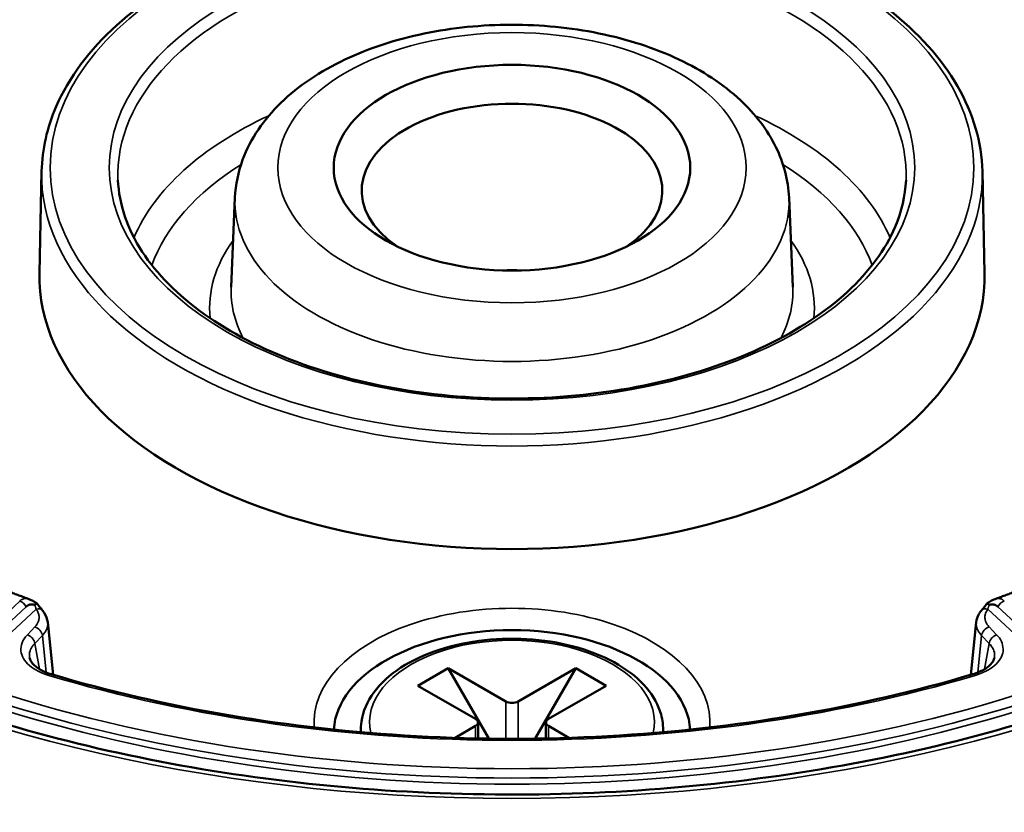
# Model space of a CAD drawing. Header units: millimetres. Extents: x 50 to 3176, y 50 to 2109.
# Tile 357 of 656: x 390 to 413, y 1791 to 1809. Entities that reach past the tile are written whole.
import ezdxf

# ---------------------------------------------------------------- set-up
doc = ezdxf.new("R2010")
doc.units = ezdxf.units.MM
doc.header["$LTSCALE"] = 10
doc.layers.add('Visible (ISO)', color=7, linetype='Continuous', lineweight=50)
doc.layers.add('Visible Narrow (ISO)', color=7, linetype='Continuous', lineweight=35)

msp = doc.modelspace()

# ---------------------------------------------------------------- linework, layer by layer
at = {"layer": 'Visible (ISO)'}
for p, q in [((390.8692, 1805.5547), (390.8185, 1803.1844)), ((412.7697, 1805.5547), (412.8203, 1803.1844)), ((395.3702, 1804.9411), (395.2811, 1802.8584)), ((408.2686, 1804.9411), (408.3577, 1802.8584)), ((390.5706, 1795.5897), (390.5705, 1795.5898)), ((391.0093, 1795.049), (391.0093, 1795.049)), ((391.0094, 1795.049), (391.1383, 1793.8246)), ((412.5005, 1793.8246), (412.6294, 1795.0491)), ((400.3345, 1793.9793), (399.6274, 1793.571)), ((400.3345, 1793.9793), (401.678, 1793.2036)), ((401.2815, 1792.3391), (400.3345, 1793.9793)), ((401.9608, 1793.2036), (403.3043, 1793.9793)), ((403.3043, 1793.9793), (402.3574, 1792.3391)), ((403.3043, 1793.9793), (404.0115, 1793.571)), ((399.6274, 1793.571), (400.9709, 1792.7954)), ((402.668, 1792.7954), (404.0115, 1793.571)), ((400.4948, 1792.3572), (400.9709, 1792.6321)), ((401.0295, 1792.7137), (401.0295, 1792.3432)), ((402.6094, 1792.7137), (402.6094, 1792.3432)), ((402.668, 1792.6321), (403.1441, 1792.3572))]:
    msp.add_line(p, q, dxfattribs=at)
for centre, start, end in [((390.6227, 1795.3392), 36.6706, 59.51243), ((413.0161, 1795.3392), 120.48547, 143.32934)]:
    msp.add_arc(centre, 0.2, start, end, dxfattribs=at)
msp.add_ellipse((401.8194, 1805.6372), major_axis=(-4.15, 0), ratio=0.5773503, dxfattribs=at)
for centre, major_axis, ratio, start_param, end_param in [((401.8194, 1805.1064), (3.5, 0), 0.5773503, 5.5868025, 10.1211607), ((401.8194, 1803.106), (-11.0017, 0), 0.5773503, 6.2708424, 9.4371209), ((401.8194, 1801.2281), (3.5, 0), 0.5773503, 1.5067, 1.6348926), ((390.6227, 1795.3392), (0.1604, 0.1194), 0.2756999, 6.2831157, 6.2831865), ((413.0161, 1795.3392), (-0.1604, 0.1194), 0.2757052, 0.0000006, 0.0000651), ((390.7395, 1795.1925), (0.1569, 0.124), 0.7428806, 6.2829517, 6.2830935), ((412.8994, 1795.1925), (-0.1569, 0.124), 0.7428293, 6.2831776, 6.2833), ((401.8194, 1792.4688), (4.15, 0), 0.5773503, 0.0336396, 3.1079531), ((401.8194, 1793.2853), (-0.2, 0), 0.5773503, 0.7853982, 2.3561945), ((400.8295, 1792.7137), (0.2, 0), 0.5773503, 5.4977871, 7.0685835), ((402.8094, 1792.7137), (-0.2, 0), 0.5773503, 5.4977871, 7.0685835)]:
    msp.add_ellipse(centre, major_axis=major_axis, ratio=ratio, start_param=start_param, end_param=end_param, dxfattribs=at)
for points, knots in [([(412.7697, 1805.5547), (412.7552, 1806.2293), (412.5583, 1806.9012), (411.8204, 1808.1815), (411.2719, 1808.7886), (409.8732, 1809.8779), (409.0176, 1810.3577), (407.092, 1811.1351), (406.022, 1811.4323), (403.7779, 1811.8151), (402.6042, 1811.9009), (400.2702, 1811.8534), (399.1103, 1811.7203), (396.9191, 1811.2477), (395.8883, 1810.9082), (394.0587, 1810.0539), (393.2604, 1809.539), (391.9824, 1808.3819), (391.5015, 1807.7398), (390.9947, 1806.5727), (390.8801, 1806.0643), (390.8692, 1805.5547)], [5.5101301, 5.5101301, 5.5101301, 5.5101301, 5.8189739, 5.8189739, 6.1357224, 6.1357224, 6.4583492, 6.4583492, 6.7813303, 6.7813303, 7.1037921, 7.1037921, 7.4260738, 7.4260738, 7.7486318, 7.7486318, 8.0717032, 8.0717032, 8.3937319, 8.3937319, 8.6270369, 8.6270369, 8.6270369, 8.6270369]), ([(408.2686, 1804.9411), (408.2512, 1805.3479), (408.1436, 1805.7487), (407.7651, 1806.5231), (407.4796, 1806.8893), (406.7322, 1807.586), (406.2471, 1807.9011), (405.1375, 1808.427), (404.5059, 1808.6311), (403.183, 1808.9018), (402.4925, 1808.9694), (401.1159, 1808.9671), (400.4302, 1808.8981), (399.1187, 1808.6266), (398.4935, 1808.4236), (397.3602, 1807.8859), (396.8522, 1807.5503), (396.044, 1806.7652), (395.7323, 1806.3195), (395.4448, 1805.5396), (395.3831, 1805.2417), (395.3702, 1804.9411)], [5.5224824, 5.5224824, 5.5224824, 5.5224824, 5.7728241, 5.7728241, 6.0522662, 6.0522662, 6.3812269, 6.3812269, 6.7279174, 6.7279174, 7.0714584, 7.0714584, 7.4128838, 7.4128838, 7.7564668, 7.7564668, 8.1031554, 8.1031554, 8.4297059, 8.4297059, 8.6146846, 8.6146846, 8.6146846, 8.6146846]), ([(376.1664, 1805.3736), (376.2171, 1803.7933), (376.7258, 1802.2131), (378.6111, 1799.2456), (379.9602, 1797.8571), (383.3524, 1795.4037), (385.3824, 1794.3351), (389.9331, 1792.613), (392.453, 1791.9598), (397.7306, 1791.1386), (400.4878, 1790.9715), (405.956, 1791.1429), (408.6659, 1791.4815), (413.7583, 1792.6281), (416.1401, 1793.4355), (420.3315, 1795.4292), (422.1409, 1796.6147), (425.016, 1799.2338), (426.0783, 1800.6663), (427.1876, 1803.204), (427.4377, 1804.2884), (427.4725, 1805.3736)], [0.8039155, 0.8039155, 0.8039155, 0.8039155, 1.136966, 1.136966, 1.4591097, 1.4591097, 1.7760174, 1.7760174, 2.0929416, 2.0929416, 2.4104107, 2.4104107, 2.7280363, 2.7280363, 3.0453488, 3.0453488, 3.3620954, 3.3620954, 3.6797647, 3.6797647, 3.9084735, 3.9084735, 3.9084735, 3.9084735]), ([(392.6464, 1805.3487), (392.6706, 1804.7837), (392.8593, 1804.2187), (393.5479, 1803.1604), (394.0364, 1802.6665), (395.26, 1801.7954), (395.9902, 1801.4167), (397.6244, 1800.8081), (398.5282, 1800.5783), (400.419, 1800.2922), (401.4058, 1800.2363), (403.3607, 1800.3051), (404.3284, 1800.4299), (406.1446, 1800.8466), (406.9927, 1801.1382), (408.4824, 1801.8557), (409.124, 1802.2811), (410.1404, 1803.2188), (410.5139, 1803.7305), (410.8921, 1804.616), (410.9767, 1804.9822), (410.9924, 1805.3487)], [2.3808897, 2.3808897, 2.3808897, 2.3808897, 2.7155259, 2.7155259, 3.0376186, 3.0376186, 3.3541225, 3.3541225, 3.6707015, 3.6707015, 3.9878845, 3.9878845, 4.305231, 4.305231, 4.6222175, 4.6222175, 4.9385728, 4.9385728, 5.2560213, 5.2560213, 5.4730919, 5.4730919, 5.4730919, 5.4730919]), ([(390.0016, 1795.8031), (390.0391, 1795.7885), (390.0767, 1795.774), (390.1521, 1795.7452), (390.1898, 1795.7308), (390.2655, 1795.7022), (390.3034, 1795.688), (390.3795, 1795.6597), (390.4175, 1795.6456), (390.4939, 1795.6176), (390.5321, 1795.6037), (390.5705, 1795.5898)], [3.334916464, 3.334916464, 3.334916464, 3.334916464, 3.341346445, 3.341346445, 3.347776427, 3.347776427, 3.354206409, 3.354206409, 3.36063639, 3.36063639, 3.367066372, 3.367066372, 3.367066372, 3.367066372]), ([(390.5706, 1795.5897), (390.5965, 1795.5804), (390.6218, 1795.5686), (390.6725, 1795.542), (390.6982, 1795.5268), (390.7242, 1795.5115)], [0, 0, 0, 0, 0.008880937, 0.008880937, 0.017973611, 0.017973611, 0.017973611, 0.017973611]), ([(412.9147, 1795.5115), (412.9467, 1795.5304), (412.9782, 1795.5489), (413.0291, 1795.5741), (413.0486, 1795.5827), (413.0686, 1795.5899)], [0, 0, 0, 0, 0.011188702, 0.011188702, 0.018004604, 0.018004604, 0.018004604, 0.018004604]), ([(413.0686, 1795.5899), (413.1069, 1795.6037), (413.1451, 1795.6177), (413.2214, 1795.6457), (413.2595, 1795.6598), (413.3355, 1795.688), (413.3734, 1795.7023), (413.449, 1795.7308), (413.4868, 1795.7452), (413.5621, 1795.774), (413.5997, 1795.7885), (413.6372, 1795.8031)], [4.486923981, 4.486923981, 4.486923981, 4.486923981, 4.493350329, 4.493350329, 4.499778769, 4.499778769, 4.506207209, 4.506207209, 4.512635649, 4.512635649, 4.519064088, 4.519064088, 4.519064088, 4.519064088]), ([(390.7056, 1795.452), (390.7034, 1795.4527), (390.7012, 1795.4533), (390.6991, 1795.4539), (390.6919, 1795.456), (390.685, 1795.4579), (390.6784, 1795.4595), (390.6714, 1795.4612), (390.6647, 1795.4626), (390.6583, 1795.4636), (390.6575, 1795.4637), (390.6567, 1795.4639), (390.6559, 1795.464), (390.6541, 1795.4642), (390.6524, 1795.4645), (390.6507, 1795.4646), (390.6457, 1795.4652), (390.6408, 1795.4654), (390.6361, 1795.4654), (390.6346, 1795.4654), (390.6332, 1795.4654), (390.6317, 1795.4653), (390.6268, 1795.4651), (390.622, 1795.4647), (390.6172, 1795.4641), (390.6137, 1795.4636), (390.6102, 1795.4631), (390.6067, 1795.4624), (390.6012, 1795.4614), (390.5956, 1795.4601), (390.5898, 1795.4585), (390.5872, 1795.4578), (390.5845, 1795.457), (390.5817, 1795.456), (390.5765, 1795.4543), (390.5711, 1795.4522), (390.5655, 1795.4496), (390.5635, 1795.4487), (390.5615, 1795.4477), (390.5595, 1795.4467), (390.5587, 1795.4463), (390.5579, 1795.4459), (390.5571, 1795.4454), (390.5502, 1795.4417), (390.543, 1795.4373), (390.5356, 1795.4322), (390.5344, 1795.4314), (390.5332, 1795.4306), (390.532, 1795.4297), (390.525, 1795.4249), (390.5179, 1795.4194), (390.5105, 1795.4135), (390.5087, 1795.412), (390.5068, 1795.4105), (390.5049, 1795.409)], [0.00000046, 0.00000046, 0.00000046, 0.00000046, 0.02700177, 0.02700177, 0.02700177, 0.1170128, 0.1170128, 0.1170128, 0.21149699, 0.21149699, 0.21149699, 0.22369278, 0.22369278, 0.22369278, 0.25, 0.25, 0.25, 0.3273187, 0.3273187, 0.3273187, 0.35152295, 0.35152295, 0.35152295, 0.43342213, 0.43342213, 0.43342213, 0.49317464, 0.49317464, 0.49317464, 0.58867073, 0.58867073, 0.58867073, 0.6334999, 0.6334999, 0.6334999, 0.71962893, 0.71962893, 0.71962893, 0.75, 0.75, 0.75, 0.76226919, 0.76226919, 0.76226919, 0.86529616, 0.86529616, 0.86529616, 0.88169675, 0.88169675, 0.88169675, 0.97641104, 0.97641104, 0.97641104, 1, 1, 1, 1]), ([(390.7831, 1795.4586), (390.8033, 1795.4316), (390.8234, 1795.4065), (390.8616, 1795.3595), (390.8798, 1795.3375), (390.8964, 1795.3165)], [0, 0, 0, 0, 0.010652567, 0.010652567, 0.021884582, 0.021884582, 0.021884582, 0.021884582]), ([(412.7425, 1795.3165), (412.7582, 1795.3365), (412.7755, 1795.3574), (412.8134, 1795.404), (412.8346, 1795.4302), (412.8557, 1795.4586)], [0, 0, 0, 0, 0.01069296, 0.01069296, 0.021882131, 0.021882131, 0.021882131, 0.021882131]), ([(413.1339, 1795.409), (413.1265, 1795.4151), (413.1193, 1795.4207), (413.1124, 1795.4258), (413.1115, 1795.4264), (413.1107, 1795.427), (413.1099, 1795.4276), (413.1023, 1795.4331), (413.0949, 1795.4379), (413.0878, 1795.442), (413.0871, 1795.4425), (413.0864, 1795.4429), (413.0856, 1795.4433), (413.0834, 1795.4445), (413.0813, 1795.4457), (413.0792, 1795.4468), (413.0735, 1795.4497), (413.068, 1795.4521), (413.0626, 1795.4541), (413.0619, 1795.4544), (413.0612, 1795.4546), (413.0605, 1795.4549), (413.055, 1795.4569), (413.0496, 1795.4584), (413.0444, 1795.4598), (413.0414, 1795.4605), (413.0384, 1795.4612), (413.0355, 1795.4618), (413.0346, 1795.4619), (413.0338, 1795.4621), (413.033, 1795.4622), (413.028, 1795.4632), (413.0231, 1795.4639), (413.0182, 1795.4645), (413.016, 1795.4647), (413.0137, 1795.4649), (413.0114, 1795.4651), (413.0067, 1795.4654), (413.0019, 1795.4655), (412.9969, 1795.4653), (412.9942, 1795.4652), (412.9915, 1795.465), (412.9888, 1795.4647), (412.9821, 1795.464), (412.9751, 1795.4628), (412.9677, 1795.4612), (412.9615, 1795.4599), (412.955, 1795.4582), (412.9483, 1795.4564), (412.9434, 1795.455), (412.9384, 1795.4535), (412.9332, 1795.452)], [0, 0, 0, 0, 0.09323583, 0.09323583, 0.09323583, 0.10436596, 0.10436596, 0.10436596, 0.20719789, 0.20719789, 0.20719789, 0.2180238, 0.2180238, 0.2180238, 0.25, 0.25, 0.25, 0.33581806, 0.33581806, 0.33581806, 0.34710528, 0.34710528, 0.34710528, 0.43580593, 0.43580593, 0.43580593, 0.4858342, 0.4858342, 0.4858342, 0.5, 0.5, 0.5, 0.58397232, 0.58397232, 0.58397232, 0.62194421, 0.62194421, 0.62194421, 0.70148438, 0.70148438, 0.70148438, 0.74437562, 0.74437562, 0.74437562, 0.84790279, 0.84790279, 0.84790279, 0.93598019, 0.93598019, 0.93598019, 0.99999987, 0.99999987, 0.99999987, 0.99999987]), ([(390.8964, 1795.3165), (390.9462, 1795.2535), (390.9829, 1795.1808), (391.0043, 1795.0862), (391.0074, 1795.0677), (391.0094, 1795.049)], [0, 0, 0, 0, 0.030109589, 0.030109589, 0.037341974, 0.037341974, 0.037341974, 0.037341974]), ([(412.6295, 1795.049), (412.6363, 1795.1139), (412.6572, 1795.178), (412.7043, 1795.264), (412.7222, 1795.2909), (412.7425, 1795.3165)], [0, 0, 0, 0, 0.025170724, 0.025170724, 0.037390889, 0.037390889, 0.037390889, 0.037390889]), ([(405.3351, 1792.4888), (405.3417, 1792.6278), (405.3258, 1792.7674), (405.2289, 1793.1204), (405.1148, 1793.3273), (404.7852, 1793.7195), (404.5618, 1793.902), (404.0286, 1794.2185), (403.716, 1794.3508), (403.0388, 1794.5492), (402.6744, 1794.6154), (401.9305, 1794.6763), (401.5513, 1794.6713), (400.814, 1794.591), (400.456, 1794.5157), (399.7953, 1794.3003), (399.4928, 1794.16), (398.9748, 1793.8244), (398.7592, 1793.6289), (398.4486, 1793.2031), (398.3496, 1792.9736), (398.3038, 1792.6547), (398.2998, 1792.5716), (398.3037, 1792.4888)], [0.7581523, 0.7581523, 0.7581523, 0.7581523, 0.9426678, 0.9426678, 1.2372717, 1.2372717, 1.5570047, 1.5570047, 1.8865374, 1.8865374, 2.2152628, 2.2152628, 2.5427006, 2.5427006, 2.8702425, 2.8702425, 3.1992011, 3.1992011, 3.5284079, 3.5284079, 3.8442796, 3.8442796, 3.9542367, 3.9542367, 3.9542367, 3.9542367]), ([(390.5886, 1794.2228), (390.5937, 1794.1945), (390.6052, 1794.1641), (390.6421, 1794.1052), (390.6646, 1794.0775), (390.7383, 1794.0065), (390.8004, 1793.9625), (390.9376, 1793.8917), (391.0109, 1793.8625), (391.0896, 1793.839)], [0, 0, 0, 0, 0.02496662, 0.02496662, 0.04480915, 0.04480915, 0.07632574, 0.07632574, 0.10343116, 0.10343116, 0.10343116, 0.10343116]), ([(412.5492, 1793.839), (412.6427, 1793.8669), (412.7288, 1793.9031), (412.8682, 1793.9824), (412.9243, 1794.0262), (413.0031, 1794.1102), (413.0275, 1794.1507), (413.0449, 1794.1989), (413.048, 1794.2107), (413.0502, 1794.2223)], [0, 0, 0, 0, 0.03220115, 0.03220115, 0.06310795, 0.06310795, 0.0929729, 0.0929729, 0.10323488, 0.10323488, 0.10323488, 0.10323488]), ([(391.0896, 1793.839), (392.4092, 1793.446), (393.7946, 1793.1255), (396.6464, 1792.6417), (398.1127, 1792.4784), (401.0726, 1792.3152), (402.5662, 1792.3152), (405.5262, 1792.4784), (406.9924, 1792.6417), (409.8442, 1793.1255), (411.2296, 1793.446), (412.5492, 1793.839)], [3.4506929, 3.4506929, 3.4506929, 3.4506929, 3.64121206, 3.64121206, 3.83173123, 3.83173123, 4.0222504, 4.0222504, 4.21276957, 4.21276957, 4.40328874, 4.40328874, 4.40328874, 4.40328874])]:
    msp.add_open_spline(points, degree=3, knots=knots, dxfattribs=at)
at = {"layer": 'Visible Narrow (ISO)'}
for p, q in [((390.3578, 1795.5433), (388.8338, 1794.1257)), ((388.9792, 1793.7183), (390.7395, 1795.3558)), ((390.5049, 1795.409), (388.981, 1793.9913)), ((412.8994, 1795.3558), (414.6596, 1793.7183)), ((414.6578, 1793.9913), (413.1339, 1795.409)), ((390.7121, 1794.9405), (390.5359, 1794.757)), ((413.103, 1794.757), (412.9268, 1794.9405)), ((390.8861, 1794.7386), (390.7099, 1794.5551)), ((390.8861, 1794.7386), (390.9765, 1793.8781)), ((412.6623, 1793.8781), (412.7528, 1794.7386)), ((412.929, 1794.5551), (412.7528, 1794.7386)), ((390.8198, 1793.9547), (390.7099, 1794.5551)), ((412.929, 1794.5551), (412.819, 1793.9547)), ((390.8326, 1793.8851), (390.8326, 1793.8851)), ((390.982, 1793.8261), (390.982, 1793.8261)), ((401.678, 1792.3358), (401.678, 1793.2036)), ((401.9608, 1793.2036), (401.9608, 1792.3358)), ((400.9709, 1792.3444), (400.9709, 1792.6321)), ((402.668, 1792.6321), (402.668, 1792.3444))]:
    msp.add_line(p, q, dxfattribs=at)
for centre, major_axis in [((401.8194, 1806.0454), (26.1573, 0)), ((401.8194, 1805.6372), (10.7511, 0)), ((401.8194, 1805.6372), (9.3757, 0)), ((401.8194, 1805.6372), (-5.4518, 0))]:
    msp.add_ellipse(centre, major_axis=major_axis, ratio=0.5773503, dxfattribs=at)
for centre, major_axis, ratio, start_param, end_param in [((401.8194, 1805.6478), (25.6575, 0), 0.5773503, 6.264668, 9.4432953), ((401.8194, 1805.4796), (9.1758, 0), 0.5773503, 6.2584901, 9.4494732), ((401.8194, 1802.7652), (-9.0597, 0), 0.5773503, 5.3873975, 6.0435286), ((401.8194, 1802.7652), (9.0597, 0), 0.5773503, 0.2396567, 0.8957879), ((401.8194, 1805.6478), (24.8897, 0), 0.5773503, 3.1230754, 6.3017026), ((401.8194, 1802.3712), (-8.56, 0), 0.5773503, 5.5410414, 6.0804925), ((401.8194, 1802.3712), (8.56, 0), 0.5773503, 0.2026928, 0.7421439), ((401.8194, 1805.4767), (10.9511, 0), 0.5773503, 3.1292497, 6.2955282), ((401.8194, 1804.8492), (6.4512, 0), 0.5773503, 3.1168974, 6.3078805), ((401.8194, 1802.3712), (-7.04, 0), 0.5773503, 5.8859726, 6.3422875), ((401.8194, 1802.3712), (7.04, 0), 0.5773503, 6.2240831, 6.680398), ((401.8194, 1802.7652), (-6.5403, 0), 0.5773503, 6.2584901, 6.5776061), ((401.8194, 1802.7652), (6.5403, 0), 0.5773503, 5.9887645, 6.3078805), ((390.3578, 1795.38), (-0.1362, 0.1464), 0.693747, 4.3059685, 5.3531661), ((390.6227, 1795.3392), (0.1015, 0.1723), 0.0991241, 5.4828448, 6.2831874), ((390.6227, 1795.3392), (0.1604, 0.1194), 0.2756999, 0.0000012, 0.837317), ((390.7395, 1795.1925), (0.1569, 0.124), 0.7428806, 6.2830956, 7.3231371), ((401.8194, 1792.7137), (4.6083, 0), 0.5773503, 6.2402385, 9.4677247), ((412.8994, 1795.1925), (-0.1569, 0.124), 0.7428293, 5.2431264, 6.2831724), ((413.0161, 1795.3392), (-0.1604, 0.1194), 0.2757052, 5.4458795, 6.2831853), ((413.0161, 1795.3392), (-0.1015, 0.1724), 0.0991648, 0, 0.8003333), ((413.2811, 1795.38), (-0.1362, -0.1464), 0.6937469, 4.0716119, 5.1188094), ((390.712, 1794.7772), (-0.1443, 0.1385), 0.714124, 3.8473119, 5.3133738), ((412.9268, 1794.7772), (-0.1443, -0.1385), 0.714124, 4.1114043, 5.5774578), ((390.5359, 1794.5937), (0.1443, -0.1385), 0.714124, 0.7057313, 2.171794), ((401.8194, 1792.7137), (3.3172, 0), 0.5773503, 6.1554135, 9.5525498), ((413.103, 1794.5937), (0.1443, 0.1385), 0.714124, 0.9697988, 2.435863), ((391.0325, 1793.6474), (0.0571, 0.1917), 0.3743574, 6.2831478, 6.9552778), ((401.8194, 1805.8821), (23.5269, 0), 0.5773503, 4.2360911, 5.1886869), ((412.6063, 1793.6474), (-0.0571, 0.1917), 0.3743574, 5.6110929, 6.2832137), ((401.8194, 1805.8821), (-24.6727, 0), 0.5773503, 1.0234515, 2.1181411), ((401.8194, 1805.7732), (24.8613, 0), 0.5773503, 4.1650442, 5.2597338)]:
    msp.add_ellipse(centre, major_axis=major_axis, ratio=ratio, start_param=start_param, end_param=end_param, dxfattribs=at)
for points, knots in [([(390.5705, 1795.5898), (390.5619, 1795.5929), (390.5534, 1795.5955), (390.5449, 1795.5976), (390.5408, 1795.5986), (390.5367, 1795.5995), (390.5326, 1795.6002), (390.5227, 1795.6021), (390.513, 1795.6032), (390.5034, 1795.6035), (390.4984, 1795.6037), (390.4934, 1795.6036), (390.4884, 1795.6034), (390.4797, 1795.6029), (390.471, 1795.6019), (390.4624, 1795.6001), (390.4568, 1795.599), (390.4513, 1795.5976), (390.4457, 1795.5959), (390.4344, 1795.5925), (390.423, 1795.5878), (390.4117, 1795.5819), (390.4087, 1795.5803), (390.4057, 1795.5787), (390.4027, 1795.5769), (390.3919, 1795.5707), (390.3812, 1795.5632), (390.3706, 1795.5545), (390.3663, 1795.551), (390.362, 1795.5472), (390.3578, 1795.5433)], [0.38670163, 0.38670163, 0.38670163, 0.38670163, 0.45677577, 0.45677577, 0.45677577, 0.49096926, 0.49096926, 0.49096926, 0.57415568, 0.57415568, 0.57415568, 0.61789821, 0.61789821, 0.61789821, 0.69422972, 0.69422972, 0.69422972, 0.74307505, 0.74307505, 0.74307505, 0.84212415, 0.84212415, 0.84212415, 0.86815574, 0.86815574, 0.86815574, 0.96205515, 0.96205515, 0.96205515, 1, 1, 1, 1]), ([(413.2811, 1795.5433), (413.2705, 1795.5531), (413.2596, 1795.5618), (413.2484, 1795.5693), (413.246, 1795.5709), (413.2437, 1795.5724), (413.2413, 1795.5739), (413.2306, 1795.5805), (413.2196, 1795.5861), (413.2082, 1795.5906), (413.2062, 1795.5914), (413.2042, 1795.5922), (413.2022, 1795.5929), (413.1918, 1795.5966), (413.1812, 1795.5994), (413.1703, 1795.6012), (413.1656, 1795.6019), (413.1609, 1795.6025), (413.1562, 1795.6029), (413.1466, 1795.6037), (413.1369, 1795.6037), (413.1272, 1795.603), (413.1222, 1795.6026), (413.1172, 1795.602), (413.1122, 1795.6013), (413.1017, 1795.5996), (413.0911, 1795.5971), (413.0805, 1795.5939), (413.0767, 1795.5927), (413.073, 1795.5914), (413.0692, 1795.5901), (413.069, 1795.59), (413.0688, 1795.5899), (413.0686, 1795.5899)], [0, 0, 0, 0, 0.10841083, 0.10841083, 0.10841083, 0.13106302, 0.13106302, 0.13106302, 0.2323779, 0.2323779, 0.2323779, 0.25, 0.25, 0.25, 0.34102738, 0.34102738, 0.34102738, 0.38006748, 0.38006748, 0.38006748, 0.45927882, 0.45927882, 0.45927882, 0.5, 0.5, 0.5, 0.5861299, 0.5861299, 0.5861299, 0.61700105, 0.61700105, 0.61700105, 0.6186697, 0.6186697, 0.6186697, 0.6186697]), ([(390.7395, 1795.3558), (390.7383, 1795.3632), (390.7367, 1795.3707), (390.7339, 1795.3811), (390.7331, 1795.3838), (390.7307, 1795.3915), (390.729, 1795.3965), (390.7252, 1795.4073), (390.7229, 1795.413), (390.7196, 1795.4212), (390.7185, 1795.4236), (390.7138, 1795.4346), (390.7098, 1795.4433), (390.7056, 1795.452)], [0, 0, 0, 0, 0.24560252, 0.24560252, 0.33333333, 0.33333333, 0.49097565, 0.49097565, 0.66666667, 0.66666667, 0.74070465, 0.74070465, 0.99999987, 0.99999987, 0.99999987, 0.99999987]), ([(390.7121, 1794.9405), (390.7231, 1794.9524), (390.7332, 1794.9644), (390.7423, 1794.9765), (390.7517, 1794.9888), (390.7601, 1795.0013), (390.7675, 1795.0139), (390.7736, 1795.0243), (390.7791, 1795.0347), (390.7839, 1795.0453), (390.7883, 1795.0549), (390.7922, 1795.0646), (390.7954, 1795.0745), (390.8007, 1795.0901), (390.8045, 1795.106), (390.807, 1795.122), (390.8082, 1795.1295), (390.8091, 1795.1371), (390.8096, 1795.1447), (390.8107, 1795.1608), (390.8104, 1795.177), (390.8087, 1795.193), (390.8079, 1795.2011), (390.8067, 1795.2093), (390.8051, 1795.2173), (390.8032, 1795.2271), (390.8007, 1795.2367), (390.7977, 1795.2464), (390.7936, 1795.2596), (390.7884, 1795.2726), (390.7824, 1795.2856), (390.7764, 1795.2984), (390.7694, 1795.3111), (390.7616, 1795.3238), (390.7549, 1795.3345), (390.7475, 1795.3452), (390.7395, 1795.3558)], [0, 0, 0, 0, 0.0919138, 0.0919138, 0.0919138, 0.18579, 0.18579, 0.18579, 0.2630171, 0.2630171, 0.2630171, 0.3333333, 0.3333333, 0.3333333, 0.4451866, 0.4451866, 0.4451866, 0.4979371, 0.4979371, 0.4979371, 0.6099212, 0.6099212, 0.6099212, 0.6666667, 0.6666667, 0.6666667, 0.735329, 0.735329, 0.735329, 0.829379, 0.829379, 0.829379, 0.9217847, 0.9217847, 0.9217847, 1, 1, 1, 1]), ([(412.8994, 1795.3558), (412.8899, 1795.3433), (412.8814, 1795.3308), (412.8739, 1795.3182), (412.8662, 1795.3053), (412.8594, 1795.2924), (412.8536, 1795.2794), (412.8488, 1795.2685), (412.8447, 1795.2576), (412.8412, 1795.2466), (412.8382, 1795.2369), (412.8357, 1795.2272), (412.8338, 1795.2174), (412.8307, 1795.2015), (412.8289, 1795.1854), (412.8286, 1795.1692), (412.8285, 1795.1612), (412.8287, 1795.1532), (412.8292, 1795.1452), (412.8303, 1795.1291), (412.8329, 1795.113), (412.8368, 1795.0972), (412.8387, 1795.0896), (412.8409, 1795.082), (412.8434, 1795.0745), (412.8467, 1795.0646), (412.8506, 1795.0547), (412.8551, 1795.045), (412.861, 1795.0321), (412.8678, 1795.0194), (412.8756, 1795.0068), (412.8833, 1794.9945), (412.8919, 1794.9822), (412.9015, 1794.9701), (412.9093, 1794.9602), (412.9177, 1794.9503), (412.9268, 1794.9405)], [0, 0, 0, 0, 0.0918282, 0.0918282, 0.0918282, 0.1857273, 0.1857273, 0.1857273, 0.264303, 0.264303, 0.264303, 0.3333333, 0.3333333, 0.3333333, 0.4453576, 0.4453576, 0.4453576, 0.5010803, 0.5010803, 0.5010803, 0.6129768, 0.6129768, 0.6129768, 0.6666667, 0.6666667, 0.6666667, 0.7378267, 0.7378267, 0.7378267, 0.8318644, 0.8318644, 0.8318644, 0.92436, 0.92436, 0.92436, 1, 1, 1, 1]), ([(412.9332, 1795.452), (412.9332, 1795.452), (412.9332, 1795.4519), (412.929, 1795.4433), (412.925, 1795.4346), (412.921, 1795.4252), (412.9206, 1795.4244), (412.9196, 1795.4219), (412.919, 1795.4204), (412.9156, 1795.4123), (412.9132, 1795.4059), (412.9094, 1795.3952), (412.9079, 1795.3909), (412.9057, 1795.3836), (412.9049, 1795.3807), (412.9021, 1795.3703), (412.9005, 1795.363), (412.8994, 1795.3558)], [0, 0, 0, 0, 0.0000112, 0.0000112, 0.2594598, 0.2594598, 0.2856244, 0.2856244, 0.3333333, 0.3333333, 0.5314505, 0.5314505, 0.6666667, 0.6666667, 0.7613454, 0.7613454, 1, 1, 1, 1]), ([(391.0093, 1795.049), (391.0113, 1795.0304), (391.0125, 1794.9674), (390.9831, 1794.8606), (390.9236, 1794.7777), (390.8861, 1794.7386)], [0.39418387, 0.39418387, 0.39418387, 0.39418387, 0.5, 0.75, 1, 1, 1, 1]), ([(412.7528, 1794.7386), (412.7152, 1794.7777), (412.6556, 1794.8606), (412.6263, 1794.9677), (412.6275, 1795.0305), (412.6294, 1795.049)], [0.00003143, 0.00003143, 0.00003143, 0.00003143, 0.25, 0.5, 0.60540506, 0.60540506, 0.60540506, 0.60540506]), ([(390.5886, 1794.2228), (390.5866, 1794.2339), (390.5852, 1794.245), (390.584, 1794.2597), (390.5838, 1794.2634), (390.5815, 1794.3174), (390.5911, 1794.3675), (390.6222, 1794.4387), (390.6346, 1794.4609), (390.6641, 1794.5043), (390.6813, 1794.5254), (390.7038, 1794.5489), (390.7068, 1794.552), (390.7099, 1794.5551)], [0.61782162, 0.61782162, 0.61782162, 0.61782162, 0.65452959, 0.65452959, 0.66666667, 0.66666667, 0.83333333, 0.83333333, 0.91077189, 0.91077189, 0.9881374, 0.9881374, 0.9999884, 0.9999884, 0.9999884, 0.9999884]), ([(412.929, 1794.5551), (412.9725, 1794.5117), (413.0381, 1794.4174), (413.0603, 1794.3028), (413.0529, 1794.2375), (413.0502, 1794.2226)], [0, 0, 0, 0, 0.16666667, 0.33333333, 0.3824988, 0.3824988, 0.3824988, 0.3824988])]:
    msp.add_open_spline(points, degree=3, knots=knots, dxfattribs=at)
for points in [[(390.5359, 1794.757), (390.4786, 1794.6934), (390.3957, 1794.5676), (390.3736, 1794.3855), (390.4325, 1794.2022), (390.5706, 1794.0394), (390.7861, 1793.8981), (390.9457, 1793.8355), (391.0325, 1793.8107)], [(412.6063, 1793.8107), (412.718, 1793.8465), (412.9119, 1793.9268), (413.0999, 1794.0695), (413.2287, 1794.2445), (413.2665, 1794.4198), (413.223, 1794.6075), (413.1508, 1794.7093), (413.103, 1794.757)]]:
    msp.add_open_spline(points, degree=3, dxfattribs=at)

doc.saveas('drawing.dxf')
